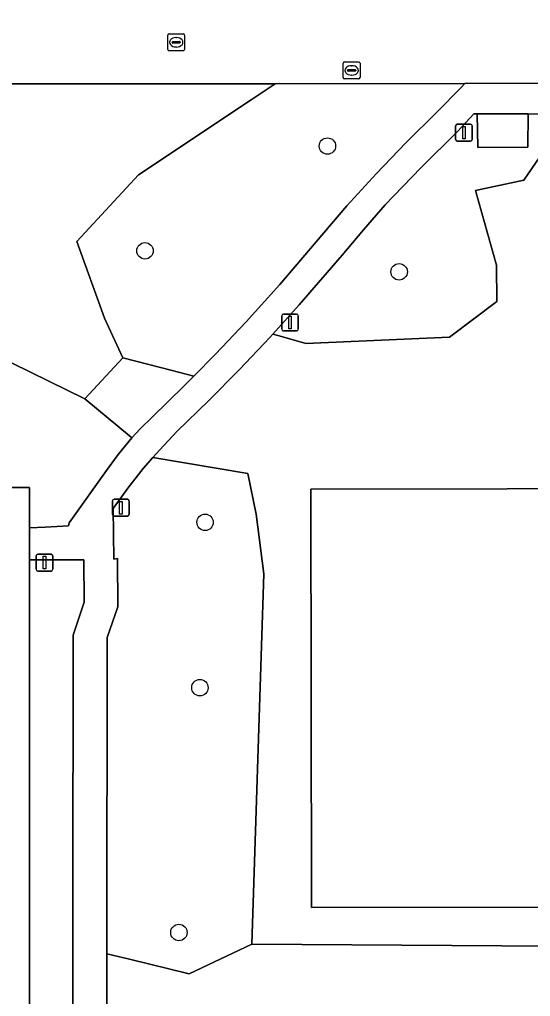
# Model space of a CAD drawing. Extents: x 161477 to 163040, y 383680 to 384871.
# Drawn here: x 162541.7 to 162572.2, y 384503 to 384561.2 of the extents above; entities that cross this region are included whole.
import ezdxf

# ---------------------------------------------------------------- set-up
doc = ezdxf.new("R2010")
doc.units = 0
for name, color, linetype in [('IMGEO_Afsluitpaal', 7, 'Continuous'), ('IMGEO_Boom', 7, 'Continuous'), ('IMGEO_Groenvoorziening', 7, 'Continuous'), ('IMGEO_Kolk', 7, 'Continuous'), ('IMGEO_Lichtmast', 7, 'Continuous'), ('IMGEO_Pand', 7, 'Continuous'), ('IMGEO_Parkeervlak_open', 7, 'Continuous'), ('IMGEO_Rijbaan_lokaal_open', 7, 'Continuous'), ('IMGEO_Rioolput', 7, 'Continuous'), ('IMGEO_Terreindeel_open', 7, 'Continuous'), ('IMGEO_Voetpad_open', 7, 'Continuous')]:
    doc.layers.add(name, color=color, linetype=linetype)

msp = doc.modelspace()

# ---------------------------------------------------------------- linework, layer by layer
at = {"layer": 'IMGEO_Afsluitpaal'}
for p, q in [((162542.735, 384528.45), (162542.735, 384529.25)), ((162542.735, 384529.25), (162542.735, 384528.45)), ((162542.835, 384529.35), (162543.625, 384529.35)), ((162543.625, 384529.35), (162542.835, 384529.35)), ((162543.725, 384529.25), (162543.725, 384528.45)), ((162543.725, 384528.45), (162543.725, 384529.25)), ((162543.625, 384528.35), (162542.835, 384528.35)), ((162542.835, 384528.35), (162543.625, 384528.35))]:
    msp.add_line(p, q, dxfattribs=at)
msp.add_lwpolyline([(162543.155, 384529.225), (162543.305, 384529.225), (162543.305, 384528.475), (162543.155, 384528.475), (162543.155, 384529.225)], dxfattribs=at)
for centre, start, end in [((162542.835, 384529.25), 90, 180), ((162542.835, 384529.25), 90, 180), ((162543.625, 384529.25), 0, 90), ((162543.625, 384529.25), 360, 90), ((162542.835, 384528.45), 180, 270), ((162542.835, 384528.45), 180, 270), ((162543.625, 384528.45), 270, 0), ((162543.625, 384528.45), 270, 0)]:
    msp.add_arc(centre, 0.1, start, end, dxfattribs=at)
at = {"layer": 'IMGEO_Boom'}
for centre in [(162560.09, 384553.66), (162549.22, 384547.42), (162564.36, 384546.17), (162552.8, 384531.25), (162552.49, 384521.4), (162551.24, 384506.82)]:
    msp.add_circle(centre, 0.489, dxfattribs=at)
at = {"layer": 'IMGEO_Groenvoorziening'}
for points in [[(162546.813, 384543.41), (162545.161, 384547.981), (162548.842, 384551.95), (162555.545, 384556.41), (162556.984, 384557.368), (162556.15, 384557.366), (162547.678, 384557.359), (162535.666, 384557.365), (162535.353, 384556.715), (162531.721, 384549.18), (162531.618, 384545.476), (162545.639, 384538.606), (162547.906, 384541.048)], [(162561.24, 384550.101), (162562.985, 384552.016), (162564.782, 384553.882), (162566.63, 384555.698), (162568.027, 384557.137), (162568.278, 384557.395), (162556.984, 384557.368), (162555.545, 384556.41), (162548.842, 384551.95), (162545.161, 384547.981), (162546.813, 384543.41), (162547.906, 384541.048), (162550.838, 384540.288), (162552.127, 384539.953), (162553.426, 384541.268), (162555.254, 384543.201), (162557.246, 384545.408)], [(162568.913, 384551.018), (162571.785, 384551.626), (162573.428, 384554.029), (162578.18, 384554.338), (162578.178, 384555.564), (162572.04, 384555.585), (162572.035, 384553.589), (162569.05, 384553.57), (162569.008, 384555.583), (162568.811, 384555.57), (162567.829, 384554.53), (162565.656, 384552.359), (162563.522, 384550.15), (162562.232, 384548.672), (162560.972, 384547.169), (162558.412, 384544.207), (162556.829, 384542.463), (162557.215, 384542.353), (162558.806, 384541.9), (162567.351, 384542.28), (162570.177, 384544.412), (162570.163, 384546.572)], [(162545.639, 384538.606), (162531.618, 384545.476), (162527.083, 384549.61), (162524.259, 384550.623), (162519.018, 384549.551), (162517.084, 384549.155), (162517.066, 384540.258), (162517.893, 384538.979), (162520.833, 384534.435), (162521.546, 384533.332), (162542.344, 384533.332), (162542.344, 384530.919), (162543.266, 384530.97), (162544.669, 384531.047), (162544.712, 384531.226), (162547.027, 384534.47), (162547.62, 384535.285), (162548.255, 384536.066), (162548.445, 384536.276), (162548.293, 384536.402)], [(162551.557, 384539.374), (162552.127, 384539.953), (162550.838, 384540.288), (162547.906, 384541.048), (162545.639, 384538.606), (162548.293, 384536.402), (162548.445, 384536.276), (162548.932, 384536.812), (162549.648, 384537.521)], [(162556.308, 384528.188), (162555.84, 384531.731), (162555.349, 384534.157), (162549.687, 384535.105), (162549.121, 384534.455), (162548.198, 384533.288), (162547.331, 384532.079), (162547.365, 384529.058), (162547.588, 384529.088), (162547.605, 384526.223), (162546.961, 384524.396), (162546.942, 384505.549), (162548.29, 384505.225), (162551.859, 384504.365), (162555.579, 384506.126)], [(162617.572, 384533.319), (162617.611, 384508.389), (162559.132, 384508.299), (162559.093, 384533.229)], [(162542.344, 384529.018), (162542.344, 384468.907), (162543.401, 384470.087), (162544.785, 384470.944), (162552.569, 384474.763), (162558.018, 384483.314), (162544.904, 384491.796), (162544.941, 384524.525), (162545.593, 384526.5), (162545.584, 384529.012), (162542.537, 384529.018)]]:
    msp.add_lwpolyline(points, close=True, dxfattribs=at)
for points in [[(162573.428, 384554.029), (162571.785, 384551.626), (162568.913, 384551.018), (162570.163, 384546.572), (162570.177, 384544.412), (162567.351, 384542.28), (162558.806, 384541.9), (162557.215, 384542.353), (162556.829, 384542.463), (162556.648, 384542.263), (162554.845, 384540.356), (162553.004, 384538.486), (162551.125, 384536.653), (162550.097, 384535.577), (162549.687, 384535.105), (162555.349, 384534.157), (162555.84, 384531.731), (162556.308, 384528.188), (162555.579, 384506.126), (162618.089, 384505.711)], [(162618.089, 384505.711), (162555.579, 384506.126), (162551.859, 384504.365), (162548.29, 384505.225), (162546.942, 384505.549), (162546.93, 384492.874), (162559.088, 384485.024), (162559.891, 384486.261), (162564.435, 384487.451), (162563.468, 384491.067), (162560.099, 384490.199), (162558.916, 384494.556), (162563.289, 384495.686), (162565.425, 384487.713), (162588.7, 384493.846)]]:
    msp.add_lwpolyline(points, dxfattribs=at)
at = {"layer": 'IMGEO_Kolk'}
for p, q in [((162561.029, 384557.742), (162561.029, 384558.594)), ((162561.104, 384558.668), (162561.956, 384558.668)), ((162562.03, 384558.594), (162562.03, 384557.742)), ((162561.288, 384558.162), (162561.288, 384558.174)), ((162561.726, 384558.125), (162561.328, 384558.125)), ((162561.331, 384558.211), (162561.729, 384558.211)), ((162561.517, 384558.448), (162561.542, 384558.448)), ((162561.772, 384558.174), (162561.772, 384558.162)), ((162561.956, 384557.668), (162561.104, 384557.668)), ((162561.54, 384557.888), (162561.515, 384557.888))]:
    msp.add_line(p, q, dxfattribs=at)
for points in [[(162561.029, 384557.742), (162561.029, 384558.594)], [(162561.104, 384558.668), (162561.956, 384558.668)], [(162562.03, 384558.594), (162562.03, 384557.742)], [(162561.956, 384557.668), (162561.104, 384557.668)]]:
    msp.add_lwpolyline(points, dxfattribs=at)
for centre, radius, start, end in [((162561.106, 384558.592), 0.0765, 91.55205, 178.44795), ((162561.106, 384558.592), 0.0765, 91.55205, 178.44795), ((162561.954, 384558.592), 0.0765, 1.55205, 88.44795), ((162561.954, 384558.592), 0.0765, 1.55205, 88.44795), ((162561.328, 384558.171), 0.0403, 85.87752, 175.75265), ((162561.325, 384558.161), 0.0366, 178.93798, 274.71019), ((162561.729, 384558.168), 0.043, 264.86636, 352.45326), ((162561.733, 384558.173), 0.0386, 1.73085, 96.63898), ((162561.106, 384557.744), 0.0765, 181.55205, 268.44795), ((162561.106, 384557.744), 0.0765, 181.55205, 268.44795), ((162561.954, 384557.744), 0.0765, 271.55205, 358.44795), ((162561.954, 384557.744), 0.0765, 271.55205, 358.44795)]:
    msp.add_arc(centre, radius, start, end, dxfattribs=at)
for centre, major_axis, ratio, start_param, end_param in [((162561.516, 384558.168), (-0.387, 0.002), 0.722429, 4.712389, 7.853982), ((162561.541, 384558.168), (-0.39, 0.002), 0.717154, 1.570796, 4.712389)]:
    msp.add_ellipse(centre, major_axis=major_axis, ratio=ratio, start_param=start_param, end_param=end_param, dxfattribs=at)
at = {"layer": 'IMGEO_Lichtmast'}
for p, q in [((162567.725, 384554.06), (162567.725, 384554.86)), ((162567.725, 384554.86), (162567.725, 384554.06)), ((162567.825, 384554.96), (162568.615, 384554.96)), ((162568.615, 384554.96), (162567.825, 384554.96)), ((162568.715, 384554.86), (162568.715, 384554.06)), ((162568.715, 384554.06), (162568.715, 384554.86)), ((162568.615, 384553.96), (162567.825, 384553.96)), ((162567.825, 384553.96), (162568.615, 384553.96)), ((162557.365, 384542.75), (162557.365, 384543.55)), ((162557.365, 384543.55), (162557.365, 384542.75)), ((162557.465, 384543.65), (162558.255, 384543.65)), ((162558.255, 384543.65), (162557.465, 384543.65)), ((162558.355, 384543.55), (162558.355, 384542.75)), ((162558.355, 384542.75), (162558.355, 384543.55)), ((162558.255, 384542.65), (162557.465, 384542.65)), ((162557.465, 384542.65), (162558.255, 384542.65)), ((162547.285, 384531.72), (162547.285, 384532.52)), ((162547.285, 384532.52), (162547.285, 384531.72)), ((162547.385, 384532.62), (162548.175, 384532.62)), ((162548.175, 384532.62), (162547.385, 384532.62)), ((162548.275, 384532.52), (162548.275, 384531.72)), ((162548.275, 384531.72), (162548.275, 384532.52)), ((162548.175, 384531.62), (162547.385, 384531.62)), ((162547.385, 384531.62), (162548.175, 384531.62))]:
    msp.add_line(p, q, dxfattribs=at)
for points in [[(162568.145, 384554.835), (162568.295, 384554.835), (162568.295, 384554.085), (162568.145, 384554.085), (162568.145, 384554.835)], [(162557.785, 384543.525), (162557.935, 384543.525), (162557.935, 384542.775), (162557.785, 384542.775), (162557.785, 384543.525)], [(162547.705, 384532.495), (162547.855, 384532.495), (162547.855, 384531.745), (162547.705, 384531.745), (162547.705, 384532.495)]]:
    msp.add_lwpolyline(points, dxfattribs=at)
for centre, start, end in [((162567.825, 384554.86), 90, 180), ((162567.825, 384554.86), 90, 180), ((162568.615, 384554.86), 0, 90), ((162568.615, 384554.86), 360, 90), ((162567.825, 384554.06), 180, 270), ((162567.825, 384554.06), 180, 270), ((162568.615, 384554.06), 270, 0), ((162568.615, 384554.06), 270, 0), ((162557.465, 384543.55), 90, 180), ((162557.465, 384543.55), 90, 180), ((162558.255, 384543.55), 0, 90), ((162558.255, 384543.55), 360, 90), ((162557.465, 384542.75), 180, 270), ((162557.465, 384542.75), 180, 270), ((162558.255, 384542.75), 270, 0), ((162558.255, 384542.75), 270, 0), ((162547.385, 384532.52), 90, 180), ((162547.385, 384532.52), 90, 180), ((162548.175, 384532.52), 0, 90), ((162548.175, 384532.52), 360, 90), ((162547.385, 384531.72), 180, 270), ((162547.385, 384531.72), 180, 270), ((162548.175, 384531.72), 270, 0), ((162548.175, 384531.72), 270, 0)]:
    msp.add_arc(centre, 0.1, start, end, dxfattribs=at)
at = {"layer": 'IMGEO_Pand'}
msp.add_lwpolyline([(162559.132, 384508.299), (162617.611, 384508.389), (162617.572, 384533.319), (162559.093, 384533.229)], close=True, dxfattribs=at)
at = {"layer": 'IMGEO_Parkeervlak_open'}
msp.add_lwpolyline([(162542.344, 384529.018), (162542.344, 384530.919), (162542.344, 384533.332), (162521.546, 384533.332), (162519.886, 384533.332), (162519.886, 384528.311), (162519.886, 384520.317), (162519.886, 384508.565), (162519.886, 384507.544), (162519.886, 384498.348), (162519.886, 384493.275), (162519.886, 384478.327), (162519.886, 384475.678), (162519.886, 384463.004), (162542.344, 384463.004), (162542.344, 384465.176), (162542.344, 384468.907)], close=True, dxfattribs=at)
at = {"layer": 'IMGEO_Rijbaan_lokaal_open'}
msp.add_lwpolyline([(162522.93, 384557.322), (162525.022, 384557.351), (162535.666, 384557.365), (162547.678, 384557.359), (162556.15, 384557.366), (162556.984, 384557.368), (162568.278, 384557.395), (162578.175, 384557.419), (162580.176, 384557.424), (162580.507, 384557.425), (162587.544, 384557.427), (162591.608, 384557.429), (162593.115, 384557.429), (162593.134, 384557.429), (162597.072, 384557.436), (162601.021, 384557.434), (162604.501, 384557.403), (162606.611, 384557.394), (162612.716, 384557.368), (162620.86, 384557.39), (162625.058, 384557.402), (162625.625, 384557.332), (162625.64, 384557.841), (162625.738, 384561.196)], dxfattribs=at)
at = {"layer": 'IMGEO_Rioolput'}
for p, q in [((162550.654, 384560.34), (162551.506, 384560.34)), ((162550.579, 384559.414), (162550.579, 384560.266)), ((162550.838, 384559.834), (162550.838, 384559.846)), ((162551.276, 384559.797), (162550.878, 384559.797)), ((162550.881, 384559.883), (162551.279, 384559.883)), ((162551.067, 384560.12), (162551.092, 384560.12)), ((162551.322, 384559.846), (162551.322, 384559.834)), ((162551.58, 384560.266), (162551.58, 384559.414)), ((162551.506, 384559.34), (162550.654, 384559.34)), ((162551.09, 384559.56), (162551.065, 384559.56))]:
    msp.add_line(p, q, dxfattribs=at)
for points in [[(162550.654, 384560.34), (162551.506, 384560.34)], [(162550.579, 384559.414), (162550.579, 384560.266)], [(162551.58, 384560.266), (162551.58, 384559.414)], [(162551.506, 384559.34), (162550.654, 384559.34)]]:
    msp.add_lwpolyline(points, dxfattribs=at)
for centre, radius, start, end in [((162550.656, 384560.264), 0.0765, 91.55205, 178.44795), ((162550.656, 384560.264), 0.0765, 91.55205, 178.44795), ((162551.504, 384560.264), 0.0765, 1.55205, 88.44795), ((162551.504, 384560.264), 0.0765, 1.55205, 88.44795), ((162550.878, 384559.843), 0.0403, 85.87752, 175.75265), ((162550.875, 384559.833), 0.0366, 178.93798, 274.71019), ((162551.279, 384559.84), 0.043, 264.86636, 352.45326), ((162551.283, 384559.845), 0.0386, 1.73085, 96.63898), ((162550.656, 384559.416), 0.0765, 181.55205, 268.44795), ((162550.656, 384559.416), 0.0765, 181.55205, 268.44795), ((162551.504, 384559.416), 0.0765, 271.55205, 358.44795), ((162551.504, 384559.416), 0.0765, 271.55205, 358.44795)]:
    msp.add_arc(centre, radius, start, end, dxfattribs=at)
for centre, major_axis, ratio, start_param, end_param in [((162551.066, 384559.84), (-0.387, 0.002), 0.722429, 4.712389, 7.853982), ((162551.091, 384559.84), (-0.39, 0.002), 0.717154, 1.570796, 4.712389)]:
    msp.add_ellipse(centre, major_axis=major_axis, ratio=ratio, start_param=start_param, end_param=end_param, dxfattribs=at)
at = {"layer": 'IMGEO_Terreindeel_open'}
msp.add_lwpolyline([(162572.04, 384555.585), (162569.008, 384555.583), (162569.05, 384553.57), (162572.035, 384553.589)], close=True, dxfattribs=at)
at = {"layer": 'IMGEO_Voetpad_open'}
for points in [[(162578.175, 384557.419), (162568.278, 384557.395), (162568.027, 384557.137), (162566.63, 384555.698), (162564.782, 384553.882), (162562.985, 384552.016), (162561.24, 384550.101), (162557.246, 384545.408), (162555.254, 384543.201), (162553.426, 384541.268), (162552.127, 384539.953), (162551.557, 384539.374), (162549.648, 384537.521), (162548.932, 384536.812), (162548.445, 384536.276), (162548.255, 384536.066), (162547.62, 384535.285), (162547.027, 384534.47), (162544.712, 384531.226), (162544.669, 384531.047), (162543.266, 384530.97), (162542.344, 384530.919), (162542.344, 384529.018), (162542.537, 384529.018), (162545.584, 384529.012), (162545.593, 384526.5), (162544.941, 384524.525), (162544.904, 384491.796)], [(162546.93, 384492.874), (162546.942, 384505.549), (162546.961, 384524.396), (162547.605, 384526.223), (162547.588, 384529.088), (162547.365, 384529.058), (162547.331, 384532.079), (162548.198, 384533.288), (162549.121, 384534.455), (162549.687, 384535.105), (162550.097, 384535.577), (162551.125, 384536.653), (162553.004, 384538.486), (162554.845, 384540.356), (162556.648, 384542.263), (162556.829, 384542.463), (162558.412, 384544.207), (162560.972, 384547.169), (162562.232, 384548.672), (162563.522, 384550.15), (162565.656, 384552.359), (162567.829, 384554.53), (162568.811, 384555.57), (162569.008, 384555.583), (162572.04, 384555.585), (162578.178, 384555.564)]]:
    msp.add_lwpolyline(points, dxfattribs=at)

doc.saveas('drawing.dxf')
